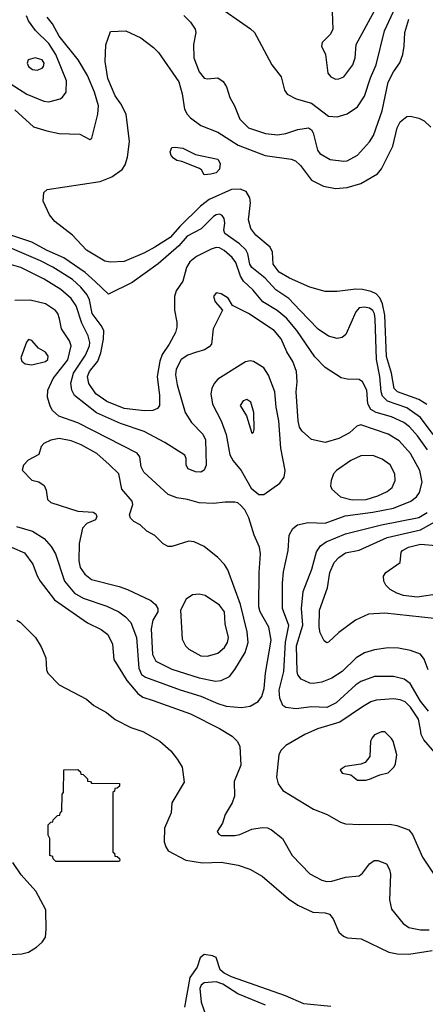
# Model space of a CAD drawing. Extents: x 997026 to 1115308, y 536381 to 619039.
# Tile 277 of 484: x 1052483 to 1054863, y 562172 to 567950. Entities that reach past the tile are written whole.
import ezdxf

# ---------------------------------------------------------------- set-up
doc = ezdxf.new("R2010")
doc.units = 0

msp = doc.modelspace()

# ---------------------------------------------------------------- linework, layer by layer
at = {"layer": '0CON20XD'}
for points in [[(1053624.5, 568044.5), (1053836.3, 567896.3), (1053860, 567875), (1053873.1, 567853.1), (1053962.9, 567685), (1054016.4, 567615), (1054036.2, 567536.2), (1054051.9, 567511.9), (1054105.3, 567485.3), (1054195, 567459.3), (1054295, 567384), (1054345, 567379.1), (1054405, 567396.7), (1054465, 567437.5), (1054505, 567500.8), (1054541.1, 567608.9), (1054575.2, 567685), (1054623, 567885), (1054687.7, 568022.3)], [(1052412.5, 567585), (1052525, 567513.5), (1052625, 567471.5), (1052655, 567467.9), (1052720, 567485), (1052735, 567495.7), (1052755.4, 567524.6), (1052758.3, 567591.7), (1052694.8, 567745), (1052655, 567810.8), (1052575.6, 567885.6), (1052535, 567942.2), (1052522.1, 567972.1)], [(1053446, 567975), (1053486, 567935), (1053512, 567895), (1053515.8, 567875), (1053502.5, 567805), (1053505.4, 567725), (1053535, 567644.3), (1053565, 567607.1), (1053585, 567603.1), (1053645, 567608.6), (1053676.2, 567586.2), (1053695.4, 567555.4), (1053715, 567493.8), (1053743.6, 567443.6), (1053774.4, 567365), (1053825.8, 567315), (1053925, 567281.5), (1053995, 567273.3), (1054045, 567281.9), (1054115, 567305.6), (1054177.5, 567315), (1054195, 567303.8), (1054204.3, 567285), (1054230.8, 567185), (1054244.5, 567164.5), (1054305, 567129.2), (1054385, 567118.8), (1054405, 567121.2), (1054465.6, 567154.4), (1054535, 567233.8), (1054559.5, 567270.5), (1054610, 567415), (1054645, 567584), (1054675, 567644), (1054712.5, 567697.5), (1054730.6, 567745), (1054738.9, 567795), (1054741.5, 567875), (1054765, 567953.3)], [(1054316.2, 567995), (1054320, 567895), (1054306.7, 567865), (1054257.5, 567815), (1054253.3, 567795), (1054276.1, 567746.1), (1054290, 567635), (1054307.5, 567615), (1054335, 567601.2), (1054355, 567602), (1054385.5, 567614.5), (1054437.8, 567685), (1054451.4, 567725), (1054456.9, 567805), (1054565, 568000.8)], [(1052455, 567420.5), (1052565, 567321.9), (1052643.2, 567296.8), (1052715, 567282.5), (1052835, 567277.5), (1052895, 567247.5), (1052906.7, 567255), (1052941.2, 567395), (1052944.6, 567445), (1052922.7, 567525), (1052881.4, 567621.4), (1052826.9, 567715), (1052715, 567853.6), (1052675.8, 567925.8), (1052643.8, 567965)], [(1054870.7, 565690.7), (1054825, 565721.5), (1054698.9, 565765), (1054679.2, 565785), (1054664.8, 565875), (1054635, 565973.8), (1054624.3, 566215.7), (1054611.6, 566281.6), (1054596.7, 566316.7), (1054575, 566341), (1054545, 566354.8), (1054494, 566366), (1054455, 566368), (1054345, 566354.7), (1054275, 566355.4), (1054185, 566379.6), (1054065, 566433.4), (1054005, 566468.4), (1053970.8, 566515), (1053965.3, 566585), (1053953.4, 566615), (1053868.2, 566685), (1053838.5, 566725), (1053825.9, 566775.9), (1053838, 566875), (1053834, 566904), (1053810.8, 566940.8), (1053775.9, 566955.9), (1053725, 566952.9), (1053595, 566894.3), (1053544.7, 566855), (1053423.3, 566736.7), (1053365, 566670.7), (1053275, 566615.2), (1053215, 566582.3), (1053095, 566531.6), (1053015, 566526.1), (1052983.2, 566533.2), (1052875, 566597.3), (1052792.5, 566685), (1052689.4, 566765), (1052658.1, 566805), (1052620.8, 566885), (1052623.8, 566935), (1052645, 566953.8), (1052955, 567000), (1053023.4, 567026.6), (1053085, 567070), (1053102, 567098), (1053116.2, 567143.8), (1053127.7, 567235), (1053108.1, 567395), (1053076.5, 567456.5), (1053043.3, 567503.3), (1053000.8, 567605), (1052984.6, 567705), (1052988.3, 567801.7), (1053015, 567880), (1053105, 567884), (1053193.2, 567843.2), (1053267.4, 567787.4), (1053296.9, 567756.9), (1053415.7, 567585.7), (1053436.6, 567515), (1053449.4, 567425), (1053465, 567395.5), (1053485, 567373.8), (1053545, 567329.2), (1053645, 567289.3), (1053765, 567212.7), (1053922.4, 567152.4), (1054075, 567131.8), (1054101.8, 567121.8), (1054131.3, 567095), (1054195, 567007.5), (1054265, 566973.2), (1054335, 566960), (1054405, 566965.8), (1054485, 566989.2), (1054582.7, 567045), (1054605.8, 567075), (1054671.9, 567208.1), (1054697.6, 567315), (1054715, 567350.5), (1054755, 567381.5), (1054775, 567383.1), (1054825, 567372.5), (1054856.6, 567356.6), (1054895, 567318.6)], [(1052585, 567654.3), (1052615, 567664.3), (1052622.9, 567675), (1052626.4, 567695), (1052615, 567714), (1052574.5, 567725.5), (1052533.3, 567715), (1052526, 567695), (1052534, 567675), (1052557.9, 567657.9), (1052585, 567654.3)], [(1053565, 567040), (1053549.3, 567069.3), (1053537, 567077), (1053435, 567117.5), (1053404.1, 567124.1), (1053385, 567136.7), (1053372.3, 567152.3), (1053366.7, 567175), (1053375, 567200), (1053395, 567202.5), (1053440, 567195), (1053515, 567158), (1053645, 567131.2), (1053658.8, 567105), (1053655, 567072.5), (1053635, 567051.2), (1053605, 567043.8), (1053565, 567040)], [(1054909.6, 565515), (1054834.6, 565614.6), (1054755, 565671.3), (1054641.2, 565711.2), (1054611.4, 565741.4), (1054603.1, 565765), (1054596.5, 565856.5), (1054576.2, 565955), (1054568.7, 566195), (1054565, 566224), (1054555, 566243.6), (1054535, 566256), (1054505, 566262.1), (1054475, 566258.9), (1054455.4, 566235), (1054396.9, 566103.1), (1054375, 566084.2), (1054345, 566078.6), (1054295, 566093.3), (1054235, 566134.5), (1054127.3, 566245), (1054062.9, 566312.9), (1053985.2, 566365.2), (1053923.8, 566433.8), (1053845, 566494.6), (1053833.3, 566515), (1053822.4, 566575), (1053810.1, 566600.1), (1053771.8, 566635), (1053686.7, 566695), (1053680, 566715), (1053685.6, 566755.6), (1053682.4, 566782.4), (1053670.7, 566800.7), (1053655, 566808.9), (1053635, 566805.5), (1053620.6, 566795), (1053548.4, 566721.6), (1053465, 566680.3), (1053416.4, 566623.6), (1053295, 566517.5), (1053142.1, 566407.9), (1053005, 566339.4), (1052925, 566413.9), (1052867.1, 566467.1), (1052742.7, 566552.7), (1052643.3, 566595), (1052554.4, 566644.4), (1052425, 566687.1)], [(1054874.6, 565424.6), (1054817, 565507), (1054769.9, 565559.9), (1054737.3, 565585), (1054665, 565619.1), (1054574, 565644), (1054542.2, 565662.2), (1054524.8, 565695), (1054518.8, 565775), (1054493.5, 565825), (1054475, 565838.2), (1054405, 565840.5), (1054368.6, 565848.6), (1054275, 565908.8), (1054215, 565971.5), (1054109.2, 566125), (1054047.5, 566197.5), (1053993.5, 566243.5), (1053909.7, 566295), (1053851.6, 566365), (1053795.3, 566415), (1053777.6, 566445), (1053750.4, 566525), (1053729.4, 566555), (1053682.3, 566595), (1053655, 566610.2), (1053635, 566613), (1053606.9, 566603.1), (1053520.2, 566559.8), (1053481.4, 566528.6), (1053462.1, 566495), (1053440, 566415), (1053400.7, 566359.3), (1053392.2, 566325), (1053390.5, 566245), (1053404.5, 566175), (1053404.6, 566145), (1053396.2, 566115), (1053360, 566045), (1053318.6, 565985), (1053305.2, 565945), (1053289.2, 565855), (1053304.2, 565745), (1053303.5, 565686.5), (1053292, 565668), (1053265, 565656.6), (1053215, 565653.8), (1053095, 565668.6), (1052995, 565709.8), (1052929.1, 565755), (1052888.6, 565815), (1052881, 565855), (1052892.9, 565885), (1052941.5, 565945), (1052958.5, 565995), (1052974.8, 566074.8), (1052975.8, 566125), (1052961.7, 566155), (1052907.5, 566225), (1052892, 566305), (1052878.4, 566335), (1052840.9, 566380.9), (1052792.7, 566425), (1052678.1, 566498.1), (1052605.4, 566535.4), (1052285, 566670.8)], [(1054882.1, 563892.1), (1054835, 563951.1), (1054774.3, 564054.3), (1054739.4, 564079.4), (1054675, 564094.6), (1054565, 564094.6), (1054485, 564066.2), (1054454.4, 564045.6), (1054338.7, 563941.3), (1054285, 563912.8), (1054195, 563918), (1054105, 563905.5), (1054045, 563913.3), (1054025.8, 563925), (1054008.7, 563968.7), (1054004.8, 564015), (1054033.5, 564125), (1054043.3, 564296.7), (1054062.4, 564395), (1054024.6, 564495), (1054023.9, 564643.9), (1054030.3, 564709.7), (1054058.2, 564835), (1054063.5, 564925), (1054086.1, 564963.9), (1054112, 564985), (1054175, 564999.6), (1054275, 564994.6), (1054392.5, 565037.5), (1054555, 565059.8), (1054675.9, 565084.1), (1054778.1, 565125), (1054809.9, 565150.1), (1054827.9, 565175), (1054843.9, 565235), (1054830.9, 565305), (1054775, 565404.5), (1054708.6, 565478.6), (1054645, 565516.7), (1054485, 565571.5), (1054460.8, 565565), (1054417.1, 565525), (1054355, 565491.9), (1054275, 565468.6), (1054195, 565485.7), (1054140, 565535), (1054125, 565558.8), (1054116.4, 565595), (1054105.5, 565765), (1054110, 565825), (1054106.4, 565885), (1054085, 565944), (1054049.8, 565999.8), (1054016.2, 566076.2), (1053975, 566125.5), (1053825, 566225.6), (1053731.7, 566271.7), (1053706.2, 566315), (1053665, 566340.8), (1053635, 566346), (1053620.8, 566325), (1053630, 566295), (1053672.5, 566245), (1053618.6, 566135), (1053608.6, 566045), (1053595, 566029.4), (1053566.7, 566013.3), (1053515, 565997.3), (1053468.5, 565981.5), (1053431.1, 565955), (1053401.3, 565898.7), (1053396.8, 565865), (1053407.1, 565807.1), (1053454.6, 565645), (1053490, 565585), (1053557.1, 565517.1), (1053573.3, 565485), (1053577.1, 565335), (1053565, 565306), (1053545, 565294.4), (1053515, 565295.7), (1053471.2, 565315), (1053460, 565335), (1053460, 565375), (1053452, 565395), (1053335, 565469.4), (1053213.3, 565533.3), (1053075, 565579.4), (1052933.3, 565643.3), (1052805.4, 565745), (1052788, 565775), (1052783.7, 565816.3), (1052799.3, 565875), (1052869.6, 565980.4), (1052893.3, 566035), (1052894.2, 566055), (1052884.4, 566094.4), (1052848.2, 566168.2), (1052815, 566270.9), (1052784.1, 566314.1), (1052725, 566366.7), (1052626.4, 566426.4), (1052489.2, 566495), (1052365, 566531.1)], [(1052465, 564976.6), (1052557.4, 564947.4), (1052627.5, 564905), (1052668.2, 564858.2), (1052692.7, 564815), (1052746.9, 564655), (1052804, 564585), (1052854.8, 564554.8), (1052995, 564508.4), (1053064.3, 564474.3), (1053104.5, 564445), (1053135, 564411.9), (1053168.8, 564325), (1053182.1, 564145), (1053197.6, 564107.6), (1053221.4, 564091.4), (1053423.8, 564016.2), (1053545, 563980), (1053645, 563937.1), (1053695, 563922.2), (1053785, 563914), (1053835, 563921.8), (1053881.7, 563948.3), (1053902.7, 563977.3), (1053916.9, 564025), (1053925.9, 564114.1), (1053958.8, 564308.8), (1053944.7, 564385), (1053893.8, 564475), (1053886.8, 564505), (1053887.9, 564705), (1053896.2, 564815), (1053890.4, 564855), (1053859.5, 564925), (1053826.8, 565026.8), (1053804.1, 565074.1), (1053779.5, 565099.5), (1053763.6, 565113.6), (1053745, 565118.8), (1053688.8, 565118.8), (1053620.3, 565109.7), (1053535.4, 565115.4), (1053466.7, 565135), (1053404.1, 565144.1), (1053355, 565163.9), (1053212.3, 565295), (1053195.4, 565325), (1053187.5, 565385), (1053171.9, 565405), (1052825, 565583.5), (1052713.3, 565623.3), (1052676.1, 565656.1), (1052660.9, 565680.9), (1052646.2, 565735), (1052648.7, 565775), (1052679.1, 565845), (1052765.4, 565954.6), (1052784.2, 566035), (1052775.3, 566065), (1052727.5, 566135), (1052716.4, 566193.6), (1052706.4, 566225), (1052693, 566243), (1052635, 566281.8), (1052544.7, 566304.7), (1052455, 566301.5)], [(1052555, 565924.2), (1052635, 565943.8), (1052647.3, 565955), (1052650.5, 565975), (1052635, 565999.2), (1052592.7, 566022.7), (1052555, 566067.5), (1052535, 566072.5), (1052523, 566057), (1052490, 565965), (1052496.4, 565946.4), (1052515, 565930), (1052555, 565924.2)], [(1053885, 565162.5), (1053915, 565163.3), (1054010, 565230), (1054034.4, 565265.6), (1054040.6, 565305), (1054014.7, 565435), (1054004.2, 565595), (1053988.6, 565675), (1053980.5, 565765), (1053943.2, 565863.2), (1053915, 565906.9), (1053855, 565944.5), (1053835, 565948.2), (1053808.1, 565941.9), (1053645, 565839.4), (1053623.1, 565815), (1053609.4, 565785), (1053604.4, 565755), (1053613.7, 565693.7), (1053665, 565595.6), (1053695.2, 565515.2), (1053715.3, 565395.3), (1053735, 565360), (1053781.4, 565305), (1053840.5, 565200.5), (1053885, 565162.5)], [(1053845, 565522.5), (1053855, 565530), (1053858.8, 565545), (1053856, 565645), (1053838.8, 565705), (1053815, 565720), (1053795, 565712.5), (1053776.7, 565685), (1053813.8, 565625), (1053845, 565522.5)], [(1053632, 564068), (1053665, 564071.5), (1053713.7, 564096.3), (1053745, 564135.8), (1053805, 564237.1), (1053822.9, 564295), (1053817.1, 564357.1), (1053777.6, 564517.6), (1053705, 564721.2), (1053685, 564752), (1053645, 564794), (1053565, 564858), (1053507.5, 564885), (1053475, 564890), (1053375, 564858.6), (1053355, 564857.5), (1053324.5, 564874.5), (1053275, 564922), (1053228.3, 564948.3), (1053190, 564985), (1053153.3, 565005), (1053133.3, 565025), (1053126.7, 565045), (1053146.2, 565105), (1053143.3, 565125), (1053082, 565195), (1053063.8, 565285), (1053008.9, 565338.9), (1052935, 565404.5), (1052844, 565455), (1052785, 565478.5), (1052715, 565491.5), (1052665, 565481.4), (1052625, 565463.3), (1052610, 565445), (1052595, 565397.5), (1052533.3, 565365), (1052506.2, 565335), (1052497, 565307), (1052555, 565247.5), (1052595, 565237.5), (1052625.9, 565215.9), (1052639.3, 565189.3), (1052646.7, 565135), (1052665, 565116.2), (1052825, 565066.2), (1052915, 565058.8), (1052929.5, 565049.5), (1052936.2, 565035), (1052927.5, 565015), (1052876.4, 564993.6), (1052851.2, 564965), (1052832.2, 564875), (1052829.1, 564775), (1052837.3, 564735), (1052865, 564695.7), (1052904.7, 564664.7), (1053065.8, 564624.2), (1053115, 564605.6), (1053251.7, 564541.7), (1053278.8, 564518.8), (1053292.7, 564495), (1053293.8, 564475), (1053264, 564425), (1053254.3, 564375.7), (1053263, 564225), (1053282.3, 564185), (1053375, 564138.5), (1053535, 564087.5), (1053632, 564068)], [(1054432.8, 565132.8), (1054515, 565134.8), (1054585, 565154.7), (1054639.3, 565180.7), (1054669.1, 565205), (1054686.2, 565245), (1054684.5, 565285), (1054657.2, 565337.2), (1054610.1, 565370.1), (1054555, 565392.7), (1054485, 565390), (1054426.3, 565363.7), (1054341.4, 565305), (1054324.4, 565285), (1054309.4, 565245), (1054307.1, 565215), (1054314.3, 565195), (1054365, 565149.5), (1054432.8, 565132.8)], [(1054879, 564135), (1054856.8, 564196.8), (1054835, 564226.7), (1054775, 564248.9), (1054705, 564261.8), (1054645, 564263.8), (1054565, 564252.5), (1054505, 564233.8), (1054456.5, 564205), (1054375.5, 564125), (1054315, 564084.7), (1054255, 564062.8), (1054205, 564053.4), (1054185, 564055.3), (1054135, 564079.1), (1054115.3, 564105), (1054110, 564125), (1054106.8, 564275), (1054144, 564396), (1054137, 564495), (1054146.1, 564595), (1054197.6, 564725), (1054224, 564826), (1054247, 564863), (1054281.5, 564885), (1054395, 564932.7), (1054604.8, 564985.2), (1054825, 565028.3), (1054872.8, 565057.2)], [(1054915, 564435.6), (1054625, 564467.5), (1054528.8, 564461.2), (1054453.1, 564426.9), (1054355.9, 564354.1), (1054295, 564296.7), (1054285, 564293.3), (1054270, 564305), (1054245, 564352.5), (1054240, 564385), (1054242.5, 564485), (1054289.4, 564615), (1054301.9, 564705), (1054328.1, 564765), (1054355.4, 564794.6), (1054395, 564821.1), (1054475, 564836.9), (1054639.7, 564910.3), (1054835, 564955.6), (1054985, 565041)], [(1052365, 564883.6), (1052512, 564822), (1052560, 564755), (1052585.5, 564685.5), (1052603.1, 564655), (1052687.5, 564545), (1052880.7, 564410.7), (1052962, 564372), (1053000.9, 564340.9), (1053027.3, 564285), (1053035.5, 564195), (1053112.2, 564072.2), (1053175.2, 563995.2), (1053205, 563974.6), (1053265.5, 563954.5), (1053485, 563875.4), (1053655, 563789.4), (1053728.8, 563745), (1053758.8, 563715), (1053775, 563687.5), (1053780, 563575), (1053741.7, 563478.3), (1053744.1, 563394.1), (1053730, 563355), (1053687.5, 563285), (1053673.3, 563235), (1053642.5, 563185), (1053650.7, 563170.7), (1053665, 563162.5), (1053745, 563162.5), (1053775, 563168), (1053845, 563198.8), (1053905, 563209.2), (1053936.6, 563206.6), (1053960, 563195), (1054024.2, 563144.2), (1054081.2, 563045), (1054185, 562936.7), (1054255, 562899.4), (1054285, 562892.5), (1054315, 562894.4), (1054395, 562918.6), (1054475, 562926), (1054495, 562941.2), (1054535, 562996), (1054562.5, 563015), (1054585, 563015.7), (1054635.6, 562995.6), (1054652.7, 562962.7), (1054657.5, 562935), (1054653.1, 562785), (1054665, 562730), (1054732.9, 562645), (1054765, 562621.5), (1054835, 562609.6), (1054885, 562609.2)], [(1054945, 564580), (1054815, 564561.4), (1054735, 564570.6), (1054695, 564583.9), (1054656.8, 564606.8), (1054631.7, 564631.7), (1054619.1, 564655), (1054616.4, 564683.6), (1054631.4, 564705), (1054714.4, 564765), (1054721.9, 564825), (1054728.6, 564835), (1054764.8, 564855.2), (1054835, 564872.3), (1054926.3, 564863.7)], [(1053585, 564213.8), (1053645, 564233.2), (1053684.4, 564265.6), (1053702.5, 564295), (1053707.5, 564325), (1053689.2, 564405), (1053685.4, 564475), (1053655, 564514.6), (1053570.8, 564570.8), (1053535, 564579.5), (1053496.3, 564573.7), (1053460.2, 564549.8), (1053426.7, 564485), (1053436.5, 564315), (1053456.5, 564275), (1053475.3, 564255.3), (1053545, 564216.2), (1053585, 564213.8)], [(1052465.7, 564425.7), (1052485, 564413.8), (1052575, 564323.3), (1052609.2, 564269.2), (1052636.7, 564205), (1052640, 564135), (1052647.5, 564115), (1052715, 564046.7), (1052875, 563962), (1052918.8, 563925), (1052993.2, 563883.2), (1053042.6, 563842.6), (1053135, 563796.7), (1053205, 563772.7), (1053305, 563716.7), (1053369.8, 563659.8), (1053408.9, 563608.9), (1053435.9, 563564.1), (1053448.1, 563475), (1053375.6, 563355), (1053371.5, 563295), (1053333.4, 563205), (1053331.2, 563125), (1053340, 563095), (1053355, 563072.2), (1053457.8, 563017.8), (1053555, 563002.5), (1053665, 563006.7), (1053765, 562988.6), (1053833.9, 562963.9), (1053905, 562923.8), (1054060.1, 562790.1), (1054115, 562753.6), (1054202.2, 562712.2), (1054275, 562709.5), (1054299.8, 562699.8), (1054322.6, 562672.6), (1054355, 562596), (1054382.2, 562572.2), (1054405, 562561.9), (1054486.4, 562556.4), (1054647.8, 562477.8), (1054697, 562467), (1054765, 562465.4), (1054902.3, 562487.7)], [(1054930.5, 563635), (1054853.9, 563723.9), (1054838.8, 563755), (1054834.7, 563785.3), (1054822.5, 563845), (1054774.8, 563915), (1054745, 563945.9), (1054715, 563958.2), (1054675, 563964.2), (1054575, 563956.5), (1054543.9, 563946.1), (1054495, 563918), (1054362.1, 563827.9), (1054231, 563789), (1054155, 563755.4), (1054045, 563691.1), (1054015, 563662), (1054003.1, 563635), (1053990.5, 563505), (1053998.9, 563465), (1054026.2, 563426.2), (1054206.3, 563316.3), (1054286, 563286), (1054365, 563240), (1054395, 563231.5), (1054477.6, 563227.6), (1054655, 563229.4), (1054695, 563221.9), (1054765, 563195.7), (1054788.3, 563168.3), (1054845.5, 563035), (1054913.3, 562935)], [(1054513.6, 563486.4), (1054535, 563493.8), (1054595, 563518), (1054645, 563530), (1054680, 563565), (1054687, 563583), (1054695.8, 563635.8), (1054673.3, 563715), (1054665, 563732.5), (1054625, 563770), (1054605, 563770), (1054565, 563753.3), (1054550, 563735), (1054542, 563715), (1054536.2, 563625), (1054509.2, 563590.8), (1054485, 563581.2), (1054392.7, 563567.3), (1054363, 563547), (1054375, 563527.5), (1054425, 563517.5), (1054465, 563487.5), (1054513.6, 563486.4)], [(1053065, 563010), (1052695, 563010), (1052680, 563025), (1052678.3, 563038.3), (1052660, 563045), (1052660, 563145), (1052650, 563165), (1052650, 563225), (1052665, 563240), (1052678.3, 563241.7), (1052680, 563255), (1052705, 563280), (1052718.3, 563281.7), (1052721.7, 563298.3), (1052730, 563305), (1052732.5, 563405), (1052740, 563415), (1052741.7, 563548.3), (1052825, 563550), (1052840, 563535), (1052841.7, 563521.7), (1052855, 563520), (1052880, 563495), (1052881.7, 563481.7), (1052898.3, 563478.3), (1052905, 563470), (1053068.3, 563468.3), (1053068.3, 563451.7), (1053055, 563440), (1053041.7, 563438.3), (1053038.3, 563421.7), (1053030, 563415), (1053030, 563065), (1053038.3, 563058.3), (1053041.7, 563041.7), (1053055, 563040), (1053068.3, 563028.3), (1053070, 563015), (1053065, 563010)], [(1052375, 562460.5), (1052495, 562468.1), (1052535, 562478.6), (1052582.6, 562507.4), (1052614.5, 562535.5), (1052634.4, 562565.6), (1052638.3, 562611.7), (1052636.2, 562726.2), (1052577.9, 562835), (1052491.2, 562931.2), (1052443, 563003)], [(1054309, 562159), (1054150, 562175), (1054042.2, 562222.2), (1053725, 562333.4), (1053683.2, 562355), (1053659.6, 562375), (1053635, 562447.1), (1053615, 562456.7), (1053565, 562463.5), (1053542.7, 562445), (1053525, 562390), (1053481.6, 562328.4), (1053449.1, 562155)], [(1053925, 562166.6), (1053762.3, 562232.3), (1053675, 562290.2), (1053635, 562304.5), (1053565, 562298.5), (1053548.1, 562285), (1053540.4, 562265), (1053546.8, 562185), (1053579.6, 562095)]]:
    msp.add_lwpolyline(points, dxfattribs=at)

doc.saveas('drawing.dxf')
